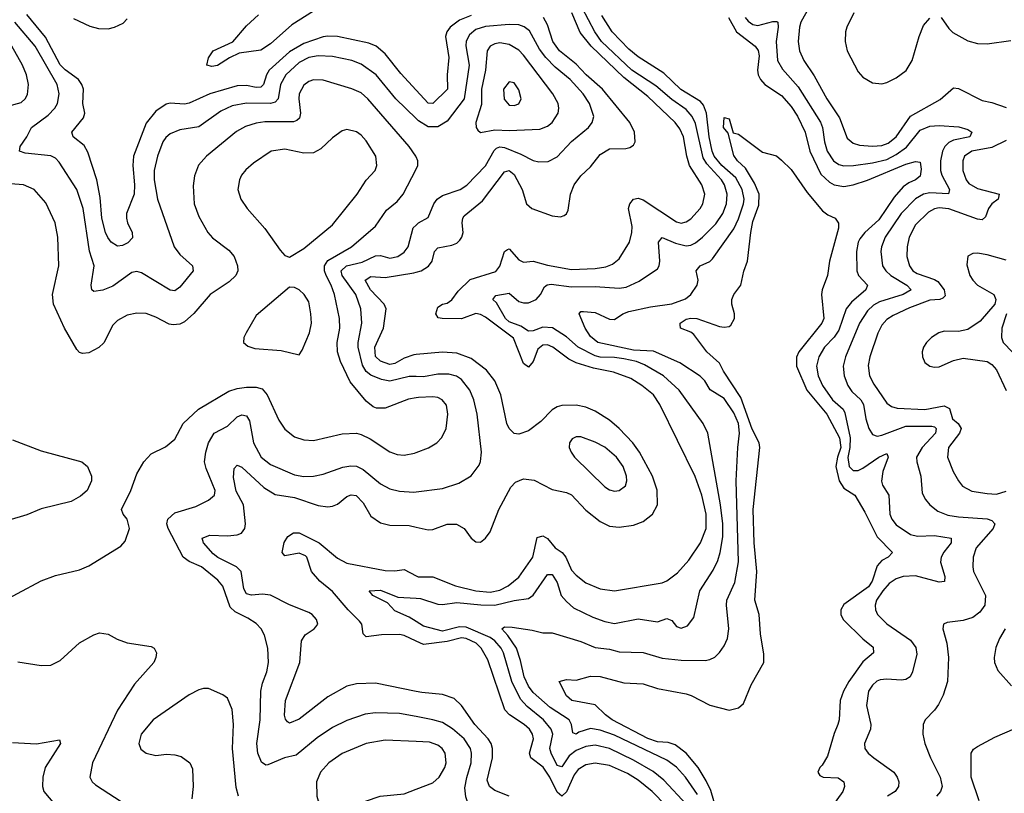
# Model space of a CAD drawing. Header units: inches. Extents: x 1173000 to 1307049, y 522583 to 678455.
# Tile 519 of 617: x 1208340 to 1212462, y 653502 to 656741. Entities that reach past the tile are written whole.
import ezdxf

# ---------------------------------------------------------------- set-up
doc = ezdxf.new("R2010")
doc.units = ezdxf.units.IN
doc.header["$MEASUREMENT"] = 0
doc.layers.add('B2605', color=7, linetype='Continuous')
doc.layers.add('B2615', color=7, linetype='Continuous')

msp = doc.modelspace()

# ---------------------------------------------------------------- linework, layer by layer
at = {"layer": 'B2605', "color": 5}
for points, elevation in [([(1210000, 656445.9), (1209936, 656516), (1209870, 656598.1), (1209832.5, 656630), (1209802.1, 656642.1), (1209670, 656669.9), (1209630, 656672.3), (1209610, 656668.7), (1209530, 656641.5), (1209470, 656605.6), (1209385, 656530), (1209373.1, 656510), (1209360.6, 656470), (1209350, 656458.9), (1209330, 656457.1), (1209290, 656464.9), (1209250, 656463.5), (1209135.6, 656430), (1209050, 656391.2), (1209030, 656386.9), (1208970, 656391.7), (1208953, 656387), (1208910, 656357.5), (1208870, 656308.2), (1208816.6, 656170), (1208813.7, 656130), (1208820.8, 656050), (1208819.4, 656010), (1208787.8, 655930), (1208787, 655910), (1208791, 655890), (1208811.5, 655850), (1208811.9, 655828.1), (1208793.1, 655806.9), (1208770, 655795), (1208750, 655793.1), (1208723.1, 655810), (1208708.4, 655828.4), (1208698.9, 655850), (1208683.6, 655910), (1208676.3, 655996.3), (1208662.4, 656070), (1208625.6, 656185.6), (1208610, 656214.5), (1208564.5, 656250), (1208559, 656270), (1208607.5, 656330), (1208612.2, 656350), (1208604.1, 656390), (1208607.2, 656450), (1208600.4, 656470), (1208586.9, 656490), (1208530, 656530.3), (1208510, 656551.9), (1208447.4, 656667.4), (1208370, 656763.2)], 1120), ([(1208565.7, 656745.7), (1208633.7, 656713.7), (1208670, 656704), (1208710, 656702.8), (1208737.4, 656710), (1208773.9, 656726.1), (1208790, 656744.7)], 1120), ([(1209570, 656776.1), (1209480.1, 656719.9), (1209390, 656639.9), (1209350, 656612.7), (1209259.6, 656600.4), (1209218.7, 656581.3), (1209168.6, 656548.6), (1209144.5, 656544.5), (1209122.9, 656550), (1209130, 656580.7), (1209149.5, 656610), (1209232.4, 656647.6), (1209290, 656715.2), (1209339.4, 656760.6)], 1080), ([(1210000, 656326.8), (1209915.2, 656410), (1209832.9, 656510), (1209770, 656554.2), (1209730, 656569.9), (1209650, 656586.1), (1209590, 656589.5), (1209550, 656582.1), (1209510, 656562.1), (1209454.1, 656510), (1209432.5, 656470), (1209422.7, 656410), (1209410, 656395.3), (1209390, 656389.3), (1209290, 656391.8), (1209230, 656380.4), (1209182.8, 656357.2), (1209090, 656292.1), (1209010, 656279.1), (1208970, 656263.2), (1208951.7, 656248.3), (1208939.8, 656230), (1208917.5, 656170), (1208903.1, 656110), (1208902.9, 656070), (1208916.6, 655990), (1208987.4, 655790), (1209010, 655757.8), (1209064, 655710), (1209066.5, 655690), (1209010, 655621.4), (1208990, 655606.3), (1208970, 655608.4), (1208850, 655680.5), (1208830, 655686.5), (1208810, 655682.1), (1208730, 655625.2), (1208688, 655608), (1208650, 655602.6), (1208642, 655610), (1208638.8, 655630), (1208651.9, 655710), (1208632.1, 655772.1), (1208606.4, 655950), (1208578.8, 656030), (1208505, 656145), (1208490, 656161.2), (1208470, 656171.2), (1208362.4, 656182.4), (1208339.1, 656190), (1208342, 656210), (1208369.8, 656250), (1208389.8, 656290), (1208458.6, 656341.4), (1208486.6, 656370), (1208498.9, 656390), (1208505.4, 656430), (1208496.9, 656470), (1208404.9, 656630), (1208319.7, 656730)], 1140), ([(1208290, 656378.2), (1208345.6, 656394.4), (1208363.1, 656410), (1208372.9, 656427.1), (1208377.2, 656470), (1208368.1, 656510), (1208351.6, 656550), (1208306.8, 656630)], 1160), ([(1210000, 656166.2), (1209998.4, 656170), (1209971.3, 656210), (1209798, 656410), (1209770, 656434.3), (1209730, 656451.9), (1209610, 656487.7), (1209570, 656489.1), (1209550, 656482.2), (1209530, 656466.6), (1209510.8, 656430), (1209509.1, 656410), (1209516.1, 656350), (1209511.4, 656328.6), (1209500.8, 656319.2), (1209486.8, 656313.2), (1209366.2, 656313.8), (1209330, 656308.2), (1209285.8, 656294.2), (1209247.3, 656272.7), (1209122.8, 656170), (1209088.8, 656131.2), (1209072.5, 656087.5), (1209065.9, 656045.9), (1209071.1, 655970), (1209090, 655916.4), (1209127.1, 655850), (1209147.9, 655827.9), (1209216.3, 655776.3), (1209237.8, 655750), (1209252.3, 655710), (1209253.9, 655690), (1209245.4, 655670), (1209216.4, 655643.6), (1209137.3, 655590), (1209069.6, 655510.4), (1209030, 655475.6), (1209010, 655466.3), (1208982.8, 655462.8), (1208965.9, 655465.9), (1208910, 655496.1), (1208870, 655510.8), (1208830, 655512.1), (1208790, 655503.5), (1208750, 655481), (1208730, 655461.3), (1208692.5, 655387.5), (1208671, 655369), (1208630, 655345.8), (1208603, 655343), (1208590, 655347.7), (1208579.9, 655359.9), (1208527.8, 655450), (1208481.5, 655550), (1208476.8, 655590), (1208503.8, 655710), (1208499.8, 655830), (1208488.9, 655890), (1208450, 655973.6), (1208400.7, 656030), (1208355.3, 656050), (1208263.4, 656056.6)], 1160), ([(1210000, 655157.5), (1209967.9, 655152.1), (1209870, 655114.3), (1209834.1, 655114.1), (1209819.4, 655119.4), (1209790, 655143.1), (1209724.2, 655224.2), (1209683.6, 655310), (1209670.4, 655350), (1209669.4, 655390), (1209681, 655450), (1209679.2, 655490), (1209658.4, 655590), (1209644, 655630), (1209622.9, 655670), (1209616.4, 655690), (1209616.4, 655710), (1209630, 655732.8), (1209729.8, 655790), (1209830, 655875.8), (1209876.3, 655943.7), (1209919.9, 655980.1), (1209945.4, 656010), (1210000, 656115.4)], 1160), ([(1210000, 655246.5), (1209970, 655246.9), (1209890, 655227.4), (1209854.4, 655234.4), (1209810, 655253.3), (1209790, 655267.8), (1209775, 655295), (1209757.1, 655370), (1209757, 655390), (1209772.3, 655470), (1209768, 655530), (1209746.9, 655590), (1209689.9, 655670), (1209686, 655690), (1209708.5, 655710), (1209774.5, 655725.5), (1209830, 655752.6), (1209850, 655753.2), (1209890, 655742.5), (1209923, 655750), (1209950, 655767), (1209966.8, 655790), (1209987.9, 655870), (1210000, 655881.1)], 1140), ([(1210000, 655339.1), (1209990, 655338.1), (1209950, 655324), (1209910, 655301.6), (1209890, 655297.9), (1209850, 655311.3), (1209830.3, 655330.3), (1209827.1, 655370), (1209863.1, 655450), (1209874, 655530), (1209866, 655550), (1209808.4, 655610), (1209786.5, 655650), (1209810, 655665.4), (1209870, 655661.2), (1209990, 655680.6), (1210000, 655683.7)], 1120), ([(1208230, 654284.9), (1208430, 654392), (1208490, 654414), (1208590, 654437.6), (1208630, 654453.7), (1208763.8, 654536.2), (1208782, 654558), (1208799.7, 654610), (1208790, 654649.3), (1208773.6, 654670), (1208765.6, 654690), (1208805.7, 654770), (1208830, 654839.1), (1208859.8, 654890), (1208890, 654922.6), (1208950, 654952.4), (1208990, 654984.4), (1209024.2, 655050), (1209089.3, 655110.7), (1209215, 655185), (1209250, 655196.4), (1209290, 655201.8), (1209330, 655202.9), (1209354.8, 655194.8), (1209375.6, 655170), (1209424.4, 655064.4), (1209450, 655026), (1209490, 654995), (1209530, 654981.5), (1209570, 654979.3), (1209690, 655007.2), (1209750, 655009.3), (1209770, 655004.7), (1209806.7, 654986.7), (1209890, 654931), (1209920.7, 654920.7), (1209950, 654918), (1209993.6, 654926.4), (1210000, 654928.9)], 1160), ([(1210000, 653823.1), (1209930, 653835.9), (1209830, 653839.1), (1209787.1, 653832.9), (1209710, 653806.4), (1209650, 653777.9), (1209585.3, 653734.7), (1209497.8, 653662.2), (1209448.5, 653650), (1209378.3, 653621.7), (1209370, 653620.5), (1209352.9, 653632.9), (1209336.9, 653670), (1209332.6, 653710), (1209347.2, 653810), (1209349.9, 653930.1), (1209357.1, 653962.9), (1209375.2, 654010), (1209382.2, 654050), (1209378.5, 654110), (1209364.6, 654164.6), (1209350.9, 654190), (1209330, 654213.3), (1209295.8, 654235.8), (1209241.6, 654261.6), (1209221.6, 654281.6), (1209190, 654369.7), (1209170, 654394.4), (1209100.9, 654450), (1209050, 654472.3), (1209024.6, 654490), (1208961.6, 654610), (1208956.1, 654630), (1208960.1, 654650), (1208990, 654675.7), (1209076.9, 654703.1), (1209130, 654728.9), (1209156, 654750), (1209159.1, 654770), (1209121.2, 654861.2), (1209114.1, 654890), (1209119, 654930), (1209130.3, 654969.7), (1209154.6, 655010), (1209210, 655039.8), (1209250, 655078), (1209270, 655087.1), (1209290, 655081.8), (1209301.8, 655061.8), (1209318.6, 654970), (1209350.9, 654910), (1209390, 654878.2), (1209490, 654835.7), (1209530, 654828.2), (1209570, 654829.5), (1209610, 654838.4), (1209692.7, 654867.3), (1209726.9, 654873.1), (1209750, 654871.2), (1209777.9, 654857.9), (1209850, 654798), (1209890, 654776.3), (1209930, 654766.8), (1209990, 654763.2), (1210000, 654764.4)], 1140), ([(1208310, 654981.5), (1208430, 654936.2), (1208600.7, 654890), (1208623.8, 654870), (1208641.3, 654830), (1208640.3, 654810), (1208622, 654770), (1208594.5, 654745.5), (1208555.6, 654724.4), (1208430, 654692.6), (1208370, 654668.3), (1208290, 654644.8)], 1160), ([(1210000, 653928.8), (1209830, 653963.2), (1209750, 653960.2), (1209709.6, 653950.4), (1209630, 653906.5), (1209510, 653812.5), (1209470, 653795.3), (1209460.6, 653800.6), (1209452.3, 653812.3), (1209449.4, 653829.4), (1209452.9, 653890), (1209512.8, 654050), (1209519.6, 654140.4), (1209535, 654165), (1209573.5, 654190), (1209580.6, 654199.4), (1209587.6, 654210), (1209583.1, 654230), (1209565.1, 654250), (1209550, 654259.1), (1209470, 654291.6), (1209390, 654331.4), (1209356.1, 654336.1), (1209310, 654332.1), (1209290, 654337.5), (1209277.9, 654357.9), (1209267.1, 654430), (1209247.6, 654450), (1209170, 654488.7), (1209150, 654504.8), (1209109.1, 654550), (1209103.7, 654570), (1209136.6, 654583.4), (1209210, 654579.6), (1209250, 654583.8), (1209268.3, 654591.7), (1209282.5, 654610), (1209285, 654630), (1209276.5, 654710), (1209246.5, 654766.5), (1209235.2, 654824.8), (1209238, 654862), (1209250, 654875.3), (1209270, 654867.3), (1209361.7, 654781.7), (1209410, 654752.7), (1209490, 654739.9), (1209590, 654707.1), (1209630, 654701), (1209650, 654703.5), (1209670, 654712.3), (1209710, 654744.6), (1209727.8, 654752.2), (1209749, 654749), (1209778.4, 654718.4), (1209810, 654662), (1209850, 654634.6), (1209890, 654625), (1209970, 654623.1), (1210000, 654616.1)], 1120), ([(1210000, 654139.1), (1209950, 654162.2), (1209930, 654166.7), (1209854.6, 654165.4), (1209790, 654156.5), (1209777.5, 654170), (1209772.2, 654210), (1209763.2, 654223.2), (1209714.9, 654270), (1209650, 654346.9), (1209597, 654390), (1209561.1, 654430), (1209541.7, 654490), (1209536.1, 654496.1), (1209510, 654507.1), (1209450, 654495.7), (1209438.9, 654510), (1209447.6, 654552.4), (1209462.8, 654577.2), (1209486.8, 654593.2), (1209510, 654591.9), (1209594, 654550), (1209670, 654486.9), (1209710, 654465.7), (1209870, 654434.4), (1209910, 654433.5), (1209950, 654439.5), (1210000, 654413.2)], 1080), ([(1210000, 654220.8), (1209970, 654239.5), (1209910, 654265.8), (1209879.5, 654299.5), (1209818.4, 654330), (1209802.7, 654350), (1209850, 654352.2), (1209923.4, 654323.4), (1210000, 654319)], 1060), ([(1208331.8, 654051.8), (1208430, 654037.1), (1208470, 654038), (1208510, 654058.4), (1208590, 654131.6), (1208650, 654165.3), (1208673.5, 654173.5), (1208710, 654168.4), (1208747.9, 654147.9), (1208790, 654132.7), (1208890, 654117.1), (1208902.8, 654110), (1208913, 654090), (1208910.4, 654070), (1208901.6, 654050), (1208821.3, 653958.7), (1208749.6, 653850.4), (1208645.4, 653630), (1208633, 653570), (1208643.2, 653550), (1208657.5, 653537.5), (1208792.4, 653450)], 1140), ([(1209256.8, 653490), (1209246.9, 653526.9), (1209231.7, 653690), (1209235.6, 653790), (1209230, 653852.7), (1209210, 653900.9), (1209190, 653914.5), (1209130, 653940.4), (1209110, 653941.4), (1209090, 653935.1), (1209050, 653914.8), (1208898.3, 653810), (1208848, 653750), (1208839.5, 653710), (1208847.2, 653687.2), (1208870, 653670.4), (1208910, 653660.5), (1208954.7, 653665.3), (1208990, 653663.6), (1209015.6, 653655.6), (1209052.9, 653630), (1209064.2, 653604.2), (1209066.4, 653530), (1209061.1, 653478.9)], 1160), ([(1208310, 653714.4), (1208410, 653709.3), (1208506, 653726), (1208510.3, 653710), (1208446, 653610), (1208437.2, 653570), (1208434.9, 653530), (1208440.9, 653510), (1208507.4, 653430)], 1120), ([(1210000, 653718.4), (1209870, 653724.7), (1209790, 653711.1), (1209690, 653668.5), (1209634.7, 653630), (1209598.9, 653590), (1209582.6, 653550), (1209584, 653490), (1209589.4, 653470), (1209598.7, 653458.7), (1209630, 653439.8), (1209670, 653433.8), (1209730, 653449.1), (1209849.5, 653490.5), (1209950, 653499.5), (1210000, 653518.7)], 1160)]:
    msp.add_lwpolyline(points, dxfattribs=dict(at, elevation=elevation))
at = {"layer": 'B2605', "color": 5, "elevation": 1180}
for points in [[(1209710, 656281.1), (1209690, 656275.1), (1209650, 656246.9), (1209600.3, 656199.7), (1209570, 656183.5), (1209530, 656182.3), (1209450, 656199.4), (1209393.4, 656190), (1209319.6, 656140.4), (1209287.4, 656112.6), (1209269.1, 656090), (1209259.7, 656070), (1209252.7, 656030), (1209266.3, 655990), (1209293.1, 655950), (1209366.2, 655866.2), (1209430, 655775.5), (1209450, 655754), (1209470, 655746.8), (1209530, 655783.1), (1209650, 655882.6), (1209752.7, 656010), (1209791.2, 656068.8), (1209828.4, 656110), (1209835.3, 656130), (1209830.8, 656170), (1209790, 656233.7), (1209770, 656256.8), (1209750, 656270.9)], [(1209470, 655620.9), (1209330, 655502), (1209287.7, 655430), (1209279.1, 655410), (1209277.3, 655390), (1209294.6, 655374.6), (1209324.8, 655364.8), (1209435.2, 655355.2), (1209510, 655338), (1209522.5, 655357.5), (1209552.8, 655430), (1209561.4, 655470), (1209558.8, 655510), (1209550, 655559), (1209531.5, 655590), (1209509.7, 655609.7), (1209490, 655619.5)]]:
    msp.add_lwpolyline(points, close=True, dxfattribs=at)
at = {"layer": 'B2615', "color": 5}
for points, elevation in [([(1210000, 654319), (1210018, 654318), (1210090, 654294.3), (1210110, 654292.5), (1210170, 654300.8), (1210270.6, 654290.6), (1210330, 654290.3), (1210410, 654309.7), (1210470, 654317.9), (1210490, 654331.8), (1210550, 654417.6), (1210570, 654418), (1210590, 654384.2), (1210607.2, 654330), (1210630, 654304.8), (1210659.2, 654279.2), (1210739.7, 654239.7), (1210790, 654221.5), (1210830, 654213.1), (1210930, 654233), (1211010, 654219.3), (1211050, 654234), (1211070, 654224.9), (1211090, 654200.7), (1211110, 654194), (1211136.5, 654203.5), (1211162, 654238), (1211187.4, 654350), (1211243.3, 654436.7), (1211263.1, 654476.9), (1211273.4, 654510), (1211283.8, 654576.2), (1211284.1, 654630), (1211274.6, 654710), (1211220.6, 655010), (1211201.6, 655050), (1211101.2, 655190), (1211035.4, 655250), (1210955.5, 655295.5), (1210921.8, 655310), (1210870, 655321.6), (1210830, 655327.2), (1210770, 655327.9), (1210750, 655333.6), (1210678.9, 655370), (1210630, 655412.6), (1210571.3, 655451.3), (1210530, 655454), (1210490, 655437.7), (1210470, 655436.7), (1210437.6, 655457.6), (1210390, 655476.5), (1210373.6, 655490), (1210335.7, 655555.7), (1210321, 655570), (1210333.5, 655586.5), (1210390, 655595.8), (1210430, 655561.4), (1210450, 655555), (1210470, 655555.7), (1210501.9, 655570), (1210519.9, 655590), (1210537.7, 655622.3), (1210548.8, 655631.2), (1210565.8, 655634.2), (1210650, 655621.8), (1210750, 655623.8), (1210850, 655616.5), (1210879, 655621), (1210933.2, 655646.8), (1211010, 655698), (1211017.1, 655710), (1211020.2, 655730), (1211014.6, 655810), (1211030, 655829.2), (1211085.7, 655805.7), (1211130, 655793.6), (1211150, 655796.4), (1211170, 655806.4), (1211199, 655830), (1211254.3, 655885.7), (1211284.6, 655930), (1211298.9, 655970), (1211302.2, 656010), (1211290.3, 656050), (1211278, 656070), (1211217.6, 656137.6), (1211201.8, 656161.8), (1211170, 656305.6), (1211156.1, 656336.1), (1211130, 656364.2), (1211070, 656406.6), (1211004, 656464), (1210902.8, 656530), (1210776, 656650), (1210747.8, 656690), (1210695.5, 656790)], 1060), ([(1211644.1, 656790), (1211610.1, 656730), (1211604.8, 656710), (1211599.1, 656650), (1211605.5, 656610), (1211622.7, 656570), (1211666.1, 656506.1), (1211719.9, 656410), (1211772, 656330), (1211804.8, 656244.8), (1211830, 656223.2), (1211855.6, 656215.6), (1211911.2, 656211.2), (1211950, 656214.2), (1211975.7, 656224.3), (1212010, 656250.1), (1212070, 656336.3), (1212193.7, 656406.3), (1212250, 656455), (1212270, 656453), (1212370, 656402), (1212410, 656394.4), (1212470, 656372.8)], 1080), ([(1210000, 654413.2), (1210008.6, 654408.6), (1210070, 654408.5), (1210164, 654370), (1210250.3, 654350), (1210310, 654343.7), (1210350, 654352.8), (1210385, 654370), (1210430, 654406.5), (1210489.1, 654490), (1210506.4, 654573.6), (1210530, 654580.1), (1210550, 654568.4), (1210581.6, 654530), (1210611.8, 654510), (1210626.3, 654490), (1210650, 654436.6), (1210670, 654415), (1210710, 654382.6), (1210770, 654358.1), (1210830, 654350.1), (1211030, 654383), (1211050, 654392), (1211094.4, 654425.6), (1211141.6, 654478.4), (1211190.9, 654550), (1211213.9, 654610), (1211214.8, 654670), (1211196.5, 654750), (1211167.8, 654827.8), (1211020.8, 655130), (1210993.2, 655170), (1210945.2, 655210), (1210898.2, 655238.2), (1210825.5, 655265.5), (1210742.6, 655282.6), (1210670, 655303.7), (1210639.4, 655319.4), (1210572.1, 655370), (1210550, 655379.5), (1210530, 655378), (1210510, 655361.8), (1210490, 655309.9), (1210470, 655286.2), (1210450, 655301.3), (1210407.9, 655407.9), (1210290, 655495.8), (1210270, 655507.2), (1210250, 655510.3), (1210190, 655488.5), (1210109.3, 655489.3), (1210092.5, 655492.5), (1210082.5, 655510), (1210090, 655536.9), (1210110, 655549.4), (1210130, 655554.1), (1210150, 655568.7), (1210175.3, 655604.7), (1210226.2, 655653.8), (1210333.7, 655686.3), (1210350.6, 655709.4), (1210370, 655770.3), (1210381.8, 655778.2), (1210390, 655781), (1210430, 655735.6), (1210450, 655726), (1210490, 655730.1), (1210550, 655712.7), (1210650, 655694.3), (1210750, 655699.4), (1210793.4, 655706.6), (1210822.1, 655717.9), (1210850, 655739.2), (1210892.8, 655810), (1210903.4, 655850), (1210905, 655875), (1210888.8, 655950), (1210895, 655970), (1210909.9, 655990.1), (1210930, 655993), (1210950, 655986.6), (1211090, 655894), (1211110, 655889.6), (1211130, 655894.3), (1211150, 655906.7), (1211189.1, 655950), (1211200.5, 655970), (1211208.6, 656010), (1211195.8, 656050), (1211144.1, 656130), (1211132.6, 656170), (1211118.7, 656250), (1211104, 656284), (1211084.9, 656310), (1210970, 656419.7), (1210870, 656499.1), (1210732.6, 656630), (1210686.9, 656686.9), (1210652.3, 656770)], 1080), ([(1210230, 656758.4), (1210181.4, 656738.6), (1210142.5, 656710), (1210128.1, 656690), (1210123.4, 656670), (1210136.9, 656583.1), (1210130.1, 656510), (1210131.6, 656450), (1210070, 656390.5), (1210050, 656391.1), (1210000, 656445.9)], 1120), ([(1210000, 655683.7), (1210020.3, 655690), (1210051.2, 655708.8), (1210067.5, 655730), (1210076.7, 655770), (1210090, 655785.3), (1210150, 655796.3), (1210170, 655805.7), (1210182.5, 655817.5), (1210191.7, 655830), (1210196.9, 655850), (1210192.9, 655890), (1210194.7, 655910), (1210200.7, 655919.3), (1210277.8, 655982.2), (1210370, 656104.3), (1210390, 656109.5), (1210410, 656092.7), (1210443.3, 656030), (1210461.4, 655970), (1210484.9, 655950), (1210570, 655919.8), (1210603.9, 655916.1), (1210619.2, 655920.8), (1210630, 655928.5), (1210636.3, 655943.7), (1210645.9, 656010), (1210661.9, 656050), (1210690, 656087.3), (1210730, 656124.7), (1210770, 656176.3), (1210810, 656199.8), (1210878, 656202), (1210894.5, 656205.5), (1210910, 656215.3), (1210917, 656230), (1210914.6, 656270), (1210894, 656310), (1210780.7, 656450), (1210712.4, 656510), (1210670, 656554.2), (1210600.1, 656610), (1210571.8, 656650), (1210550, 656718.9), (1210533, 656750)], 1120), ([(1211177.5, 653497.5), (1211127.5, 653570), (1211090, 653611.4), (1211050, 653640.8), (1210830, 653745.3), (1210770, 653766.9), (1210730, 653773), (1210681.7, 653758.3), (1210670, 653749.9), (1210655.3, 653755.3), (1210650.9, 653790), (1210639.9, 653810), (1210561.2, 653861.2), (1210490, 653924.7), (1210470.6, 653950), (1210451.5, 653990), (1210437.4, 654057.4), (1210420.3, 654110), (1210383.4, 654163.4), (1210358.7, 654190), (1210370, 654198.5), (1210402.5, 654197.5), (1210485.7, 654185.7), (1210530, 654174), (1210570, 654173.4), (1210690, 654137.1), (1210750, 654112.8), (1210810, 654105.2), (1210850, 654094.4), (1210950, 654091.5), (1211030, 654067.4), (1211110, 654060.1), (1211210, 654058), (1211230, 654062.2), (1211250, 654072.6), (1211270, 654091.5), (1211290, 654119.5), (1211303.2, 654150), (1211309, 654190), (1211298.6, 654290), (1211300.8, 654310), (1211334.7, 654385.3), (1211349.2, 654470.8), (1211340.1, 654810), (1211346.4, 654950), (1211353.8, 655010), (1211349, 655050), (1211330, 655095.6), (1211290, 655154.3), (1211231.3, 655191.3), (1211208.4, 655228.4), (1211188.8, 655248.8), (1211103.9, 655303.9), (1210993.7, 655353.7), (1210910, 655357.6), (1210760.7, 655390), (1210730, 655413.8), (1210708.2, 655450), (1210682.7, 655510), (1210690, 655518.9), (1210700.2, 655519.8), (1210750, 655514.8), (1210810, 655487), (1210830, 655485.6), (1210865.6, 655510), (1210890, 655519.8), (1210981.3, 655538.7), (1211070, 655550.6), (1211128, 655572), (1211149.4, 655590.6), (1211176.8, 655630), (1211180.3, 655650), (1211171.6, 655690), (1211188.6, 655710), (1211230, 655728.1), (1211240.9, 655739.1), (1211330, 655865.7), (1211350, 655907.1), (1211370.5, 655970), (1211373.2, 655990), (1211365.5, 656030), (1211338.9, 656078.9), (1211280.3, 656130), (1211247.2, 656170), (1211238.8, 656190), (1211227, 656250), (1211215.9, 656350), (1211202.5, 656382.5), (1211190, 656399), (1211108.1, 656448.1), (1211037.4, 656517.4), (1210930, 656585), (1210890, 656618), (1210820.9, 656690), (1210777.9, 656757.9)], 1040), ([(1211307.8, 656750), (1211341.3, 656690), (1211419.1, 656630), (1211432, 656612), (1211435.7, 656590), (1211429.7, 656529.7), (1211432, 656510), (1211441.5, 656490), (1211459.4, 656470), (1211530, 656423.1), (1211570, 656377.3), (1211597.1, 656337.1), (1211628.9, 656270), (1211648.7, 656190), (1211693.6, 656093.6), (1211730, 656060.1), (1211750, 656049.6), (1211790, 656041.8), (1211830, 656049.1), (1211890, 656068.8), (1212050, 656135.3), (1212090, 656146.7), (1212110, 656143.8), (1212114.7, 656114.7), (1212110, 656085.7), (1212091.2, 656070), (1212062.1, 656057.9), (1212039.1, 656040.9), (1212001.7, 655998.3), (1211937.2, 655902.8), (1211878.8, 655850), (1211857.2, 655822.8), (1211850.5, 655809.5), (1211843.1, 655770), (1211844.7, 655690), (1211852.6, 655670), (1211890.2, 655630), (1211882, 655610), (1211822, 655558), (1211800.3, 655530), (1211770, 655440.5), (1211750, 655411.9), (1211709.1, 655370), (1211686, 655330), (1211675.6, 655290), (1211683, 655250), (1211701.2, 655210), (1211742.4, 655150), (1211787.8, 655110), (1211794.9, 655094.9), (1211816.8, 654990), (1211816, 654950), (1211807.8, 654907.8), (1211813.5, 654870), (1211830, 654853.5), (1211850, 654853.4), (1211870, 654862.7), (1211936.8, 654910), (1211970, 654924.6), (1211975.8, 654910), (1211953.8, 654850), (1211948.2, 654808.2), (1211952.5, 654792.5), (1211979.4, 654750), (1211983, 654670), (1211991.1, 654650), (1212010, 654626.4), (1212070, 654585.3), (1212099.1, 654579.1), (1212170, 654580.7), (1212239.3, 654570), (1212240.2, 654550), (1212208.6, 654511.4), (1212197.7, 654490), (1212195.5, 654470), (1212213.9, 654410), (1212211.4, 654388.6), (1212190, 654385.4), (1212090, 654412.7), (1212039.3, 654410), (1212010, 654399.9), (1211980.1, 654379.9), (1211953.2, 654350), (1211927.3, 654310), (1211921.4, 654290), (1211922.7, 654270), (1211931.9, 654250), (1211970, 654210.9), (1212070, 654143.7), (1212091.9, 654111.9), (1212095.9, 654084.1), (1212078.7, 654010), (1212068.3, 653990), (1212050, 653978.4), (1212030, 653975.5), (1211970, 653980.4), (1211942.9, 653977.1), (1211928.5, 653971.5), (1211910, 653955.3), (1211894.2, 653930), (1211886, 653870), (1211903, 653790), (1211901.5, 653770), (1211877.7, 653710), (1211878.9, 653690), (1211891.8, 653670), (1211916, 653650), (1211999.6, 653590), (1212014.4, 653570), (1212020.7, 653550), (1212019.7, 653530), (1212004.9, 653510), (1211972.7, 653490)], 1040), ([(1211376.8, 656750), (1211390, 656734.1), (1211410, 656720.4), (1211430, 656716.3), (1211492.8, 656732.8), (1211510, 656733.6), (1211514.2, 656730), (1211515.7, 656710), (1211507.5, 656650), (1211512.3, 656570), (1211533.7, 656533.7), (1211599.4, 656459.4), (1211692.2, 656312.2), (1211701.5, 656290), (1211709.3, 656230), (1211721.3, 656190), (1211747.3, 656150), (1211770, 656135.2), (1211790, 656129.6), (1211830.6, 656130.6), (1211910, 656141), (1211970, 656155.6), (1212010, 656175.8), (1212052.5, 656207.5), (1212110, 656278.2), (1212150, 656294.6), (1212190, 656297.3), (1212272.5, 656292.5), (1212310, 656280.7), (1212327, 656270), (1212318.7, 656250), (1212250, 656236.1), (1212230, 656226.8), (1212214, 656210), (1212204, 656190), (1212195.6, 656150), (1212195, 656110), (1212200.7, 656090), (1212232.5, 656030), (1212228.2, 656011.8), (1212150, 656015.9), (1212124.7, 656010), (1212090, 655990.4), (1212030, 655929.3), (1211963.9, 655830), (1211948.5, 655790), (1211945.7, 655770), (1211953, 655710), (1211966, 655690), (1211987.4, 655670), (1212054.6, 655630), (1212072.2, 655610), (1212039.3, 655590), (1211939.9, 655560.1), (1211914.8, 655545.2), (1211890, 655522), (1211856.6, 655470), (1211797.8, 655330), (1211787.3, 655290), (1211791.9, 655250), (1211807.8, 655210), (1211824.7, 655184.7), (1211861.2, 655150), (1211873.1, 655130), (1211882.4, 655070), (1211895, 655030), (1211910, 655004.2), (1211930, 654997.7), (1211950, 655001.1), (1212050, 655039.5), (1212158.9, 655038.9), (1212170, 655037), (1212177.3, 655030), (1212174, 655010), (1212118.3, 654950), (1212095.3, 654910), (1212096.1, 654890), (1212112.8, 654830), (1212119.2, 654759.2), (1212131.8, 654731.8), (1212150.2, 654710), (1212183.9, 654683.9), (1212226.3, 654666.3), (1212270, 654658.9), (1212391.2, 654651.2), (1212410, 654644.3), (1212423.2, 654630), (1212416.4, 654610), (1212345.1, 654530), (1212331.6, 654490), (1212330.1, 654450), (1212334, 654430), (1212384.3, 654330), (1212380.9, 654290), (1212359.9, 654260.1), (1212330, 654238.3), (1212290, 654226.1), (1212222.5, 654217.5), (1212207.7, 654210), (1212205.3, 654190), (1212221.6, 654130), (1212228.6, 654070), (1212223.9, 653970), (1212206.4, 653913.6), (1212186.6, 653873.4), (1212170, 653849.6), (1212130.4, 653810), (1212122.6, 653790), (1212121.5, 653750), (1212129.1, 653710), (1212153.6, 653650), (1212194.3, 653570), (1212201.7, 653530), (1212194.6, 653510), (1212178.3, 653490)], 1060), ([(1211831.8, 656770), (1211802.5, 656710), (1211797.3, 656690), (1211795.6, 656650), (1211803.9, 656610), (1211850, 656522.3), (1211870, 656500.5), (1211910, 656477), (1211950, 656472.7), (1211970, 656478), (1212010, 656497), (1212051.4, 656528.6), (1212076.4, 656570), (1212105.5, 656670), (1212124, 656716), (1212150, 656746.9)], 1120), ([(1212197.7, 656750), (1212230, 656703.8), (1212247.4, 656687.4), (1212310, 656652.1), (1212350, 656641.4), (1212390, 656640.4), (1212490, 656653.4)], 1120), ([(1210000, 655881.1), (1210009.7, 655890), (1210050, 655913.1), (1210073.4, 655970), (1210087.4, 655990), (1210110, 656005), (1210184.7, 656030), (1210212, 656048), (1210290.8, 656129.2), (1210326.5, 656193.5), (1210336.9, 656203.1), (1210350, 656208.7), (1210370, 656205.1), (1210438.3, 656178.3), (1210490, 656150.9), (1210514.2, 656145.8), (1210552.8, 656147.2), (1210590, 656166.4), (1210650, 656230.2), (1210722.2, 656290), (1210737.4, 656310), (1210743.8, 656336.2), (1210726.1, 656390), (1210699, 656430), (1210644.1, 656490), (1210581.6, 656541.6), (1210542.8, 656582.8), (1210516.8, 656616.8), (1210474.2, 656694.2), (1210451.6, 656711.6), (1210430, 656719), (1210390, 656720.9), (1210290, 656712.7), (1210250, 656699.5), (1210222.6, 656677.4), (1210209.7, 656650.3), (1210208.1, 656631.9), (1210222, 656550), (1210200.3, 656410), (1210130, 656316.2), (1210090, 656292.3), (1210050, 656292.9), (1210010, 656317), (1210000, 656326.8)], 1140), ([(1211256.7, 653436.7), (1211234.2, 653514.2), (1211214.7, 653554.7), (1211180.1, 653610), (1211130.2, 653670.2), (1211084.7, 653704.7), (1211055.1, 653715.1), (1211010, 653717.7), (1210970, 653731.2), (1210820.9, 653810), (1210792.6, 653830), (1210750, 653872.9), (1210651.1, 653891.1), (1210629.6, 653910), (1210598.4, 653970), (1210630, 653979), (1210670, 653976), (1210730, 653991.8), (1210770, 653990.8), (1210870, 653964.7), (1210950, 653959.8), (1211010, 653940.7), (1211130, 653918.7), (1211151.9, 653911.9), (1211230, 653871.4), (1211310, 653850.1), (1211350, 653860.5), (1211370, 653878.4), (1211403.2, 653956.8), (1211455.8, 654050), (1211456.1, 654083.9), (1211441.9, 654170), (1211435.5, 654250), (1211418.1, 654310), (1211425.6, 654430), (1211414.8, 654550), (1211411.5, 654690), (1211438.8, 654950), (1211436.3, 654970), (1211406.8, 655026.8), (1211358.8, 655158.8), (1211286.6, 655270), (1211270, 655302.8), (1211217.1, 655350), (1211162.8, 655422.8), (1211150, 655433), (1211106, 655450), (1211104.7, 655464.7), (1211105.4, 655470), (1211130, 655486.5), (1211150, 655491.9), (1211174.9, 655490), (1211270, 655456.3), (1211290, 655453.2), (1211310, 655456.5), (1211317.6, 655462.4), (1211332.9, 655490), (1211333.2, 655510), (1211321.6, 655550), (1211321, 655570), (1211329.3, 655590), (1211358.6, 655630), (1211372, 655688), (1211387.6, 655730), (1211401.1, 655850), (1211410, 655896.4), (1211435.1, 655964.9), (1211435.8, 656010), (1211417.1, 656057.1), (1211379, 656119), (1211345, 656150), (1211330, 656172.7), (1211306, 656266), (1211287.1, 656290), (1211290, 656331.3), (1211310, 656326), (1211326.8, 656266.8), (1211350, 656262), (1211450, 656186.8), (1211508.9, 656171.1), (1211530, 656153.4), (1211570, 656113), (1211637.4, 656017.4), (1211700.6, 655940.6), (1211723.6, 655923.6), (1211754, 655910), (1211768.5, 655888.5), (1211768.5, 655868.5), (1211730.1, 655730), (1211722, 655670), (1211699.2, 655610), (1211697.2, 655590), (1211707, 655490), (1211698.6, 655470), (1211602.4, 655350), (1211592.2, 655327.8), (1211592, 655290), (1211635.5, 655190), (1211719.6, 655090), (1211772.9, 654990), (1211777.7, 654950), (1211763.8, 654910), (1211757.4, 654870), (1211771, 654810), (1211790, 654780.1), (1211836.8, 654750), (1211878.5, 654678.5), (1211930, 654576.1), (1211994, 654510), (1211975.8, 654490), (1211950, 654476.7), (1211930, 654453.7), (1211908.5, 654390), (1211893.3, 654366.7), (1211790, 654292.7), (1211778.1, 654270), (1211778.6, 654250), (1211788.3, 654230), (1211870, 654149), (1211913.7, 654113.7), (1211914.7, 654090), (1211870, 654051.9), (1211811.8, 653970), (1211789.4, 653930), (1211775.7, 653890), (1211771.5, 653810), (1211765.8, 653790), (1211750, 653752), (1211722, 653658), (1211700.5, 653619.5), (1211690.2, 653610), (1211682.2, 653590), (1211690, 653577), (1211704, 653570), (1211767.1, 653567.1), (1211790.4, 653550), (1211792.8, 653530), (1211786.4, 653510), (1211743.3, 653450)], 1020), ([(1212470, 656235.6), (1212410, 656205.3), (1212326.4, 656190), (1212296.3, 656170), (1212289, 656150), (1212289, 656110), (1212303.4, 656070), (1212314.4, 656054.4), (1212350, 656033.9), (1212440.2, 656010), (1212436.1, 655990), (1212410, 655969.8), (1212396.2, 655950), (1212384.2, 655915.8), (1212370, 655903.2), (1212350, 655905.6), (1212230, 655949), (1212190, 655953), (1212170, 655949), (1212144.4, 655935.6), (1212090, 655881.7), (1212064.1, 655830), (1212055.7, 655790), (1212054.8, 655750), (1212065, 655710), (1212079.5, 655690), (1212097.8, 655677.8), (1212170, 655653.6), (1212184.3, 655644.3), (1212210.1, 655610), (1212214.7, 655585.3), (1212205.5, 655574.5), (1212193.1, 655570), (1212150, 655566.1), (1212065.2, 655534.8), (1211996.9, 655503.1), (1211970, 655485), (1211950, 655461.8), (1211932.2, 655427.8), (1211899.6, 655330), (1211892.9, 655292.9), (1211898.5, 655250), (1211915.5, 655215.5), (1211970, 655136), (1211990, 655121.1), (1212014.3, 655114.3), (1212130, 655108.6), (1212210, 655124.5), (1212233.2, 655113.2), (1212245.7, 655070), (1212268.7, 655050), (1212281.6, 655030), (1212275, 655010), (1212228.4, 654950), (1212223.9, 654910), (1212248.6, 654850), (1212270.1, 654810.1), (1212287.9, 654787.9), (1212326.9, 654766.9), (1212390, 654756.6), (1212430, 654755.1), (1212470, 654767.5)], 1080), ([(1210000, 656115.4), (1210007.6, 656130), (1210006.8, 656150), (1210000, 656166.2)], 1160), ([(1212470, 655734.4), (1212390, 655756.8), (1212350, 655762.7), (1212330, 655761.3), (1212309.5, 655750.5), (1212305, 655715), (1212318.4, 655670), (1212330.6, 655650), (1212350.7, 655630), (1212419.1, 655590), (1212427.5, 655570), (1212422.3, 655550), (1212361.5, 655478.5), (1212310, 655443.6), (1212270, 655435), (1212210, 655436.9), (1212188.2, 655430), (1212158.2, 655410), (1212136.8, 655390), (1212124.1, 655370), (1212118.8, 655350), (1212120.1, 655330), (1212130, 655306), (1212150, 655290.2), (1212170, 655286.1), (1212190, 655288.2), (1212250, 655313.4), (1212290, 655323.2), (1212390, 655309.5), (1212410, 655297.7), (1212430, 655274.7), (1212470, 655188.9)], 1120), ([(1212471.6, 655510), (1212452, 655450), (1212450.1, 655410.1), (1212458, 655390), (1212534.4, 655310)], 1140), ([(1210000, 654616.1), (1210050, 654604.6), (1210070, 654606), (1210130, 654628.8), (1210169.4, 654629.4), (1210200.9, 654610), (1210230, 654570.4), (1210250, 654555.3), (1210270, 654553.7), (1210290.9, 654570), (1210310, 654597.1), (1210345.8, 654690), (1210396.2, 654783.8), (1210415.5, 654804.5), (1210450, 654818.4), (1210493.5, 654813.5), (1210570, 654773.8), (1210630, 654760.8), (1210650, 654751.6), (1210710, 654687.2), (1210770, 654640.2), (1210810, 654619.8), (1210850, 654616.6), (1210910, 654624.6), (1210950, 654640.6), (1210989.8, 654670), (1211010.5, 654710), (1211009.2, 654770.8), (1210989.4, 654830), (1210935.4, 654930), (1210907.2, 654970), (1210850, 655029.9), (1210810, 655064.4), (1210750, 655102.6), (1210710, 655118.5), (1210670, 655126.6), (1210610, 655126.2), (1210590, 655119.9), (1210570, 655106.8), (1210522, 655058), (1210470, 655019.6), (1210430, 655005.4), (1210410, 655009.1), (1210390, 655028.7), (1210380.2, 655050), (1210354.3, 655170), (1210329.1, 655229.1), (1210293.9, 655273.9), (1210230, 655322.4), (1210170, 655344.7), (1210110, 655349.5), (1210000, 655339.1)], 1120), ([(1210000, 654764.4), (1210110, 654777.5), (1210178.9, 654801.1), (1210230, 654831.6), (1210264, 654876), (1210270, 654891), (1210274, 654930), (1210255.4, 655090), (1210241.6, 655150), (1210224.1, 655190), (1210190, 655234.5), (1210168.3, 655248.3), (1210137.1, 655257.1), (1210090, 655256.7), (1210030, 655246.1), (1210000, 655246.5)], 1140), ([(1210000, 654928.9), (1210051.2, 654948.8), (1210086.3, 654970), (1210107.7, 654992.3), (1210125.5, 655030), (1210133, 655090), (1210126.4, 655126.4), (1210109.3, 655149.3), (1210090, 655158.9), (1210070, 655161.9), (1210010, 655159.2), (1210000, 655157.5)], 1160), ([(1211133.5, 653453.5), (1211037.2, 653557.2), (1210992.7, 653592.7), (1210910, 653641), (1210810, 653689.2), (1210750, 653703.4), (1210710, 653698.5), (1210670, 653681.3), (1210640.7, 653659.3), (1210610, 653613.4), (1210590, 653618.5), (1210564.8, 653670), (1210560.1, 653690), (1210571.5, 653750), (1210565.7, 653770), (1210533.6, 653810), (1210465.2, 653865.2), (1210436.4, 653896.4), (1210400.6, 653970), (1210366.1, 654090), (1210355.4, 654110), (1210330, 654139.9), (1210310, 654154.6), (1210210, 654197.9), (1210181.6, 654198.4), (1210110, 654181.1), (1210030, 654202.2), (1210000, 654220.8)], 1060), ([(1212465.4, 654190), (1212442.2, 654150), (1212427, 654113), (1212420.2, 654070), (1212421.8, 654050), (1212435.8, 654015.8), (1212492, 653952)], 1080), ([(1211047.3, 653450), (1210988, 653510), (1210930, 653556.7), (1210885, 653585), (1210810, 653618.4), (1210750, 653628.5), (1210710, 653620.9), (1210678.2, 653601.8), (1210661, 653579), (1210630, 653507.9), (1210610, 653490.5), (1210590, 653506.8), (1210559.4, 653570), (1210531.4, 653611.4), (1210479.9, 653650), (1210474.8, 653670), (1210490.8, 653730), (1210487, 653750), (1210474.5, 653770), (1210452.8, 653790), (1210391.1, 653830), (1210371.5, 653851.5), (1210300.5, 654060.5), (1210272.6, 654110), (1210251.5, 654130), (1210210, 654150.5), (1210190, 654153.2), (1210130, 654137.3), (1210030, 654125.2), (1210000, 654139.1)], 1080), ([(1210389.7, 653490), (1210330, 653513.9), (1210306.4, 653530), (1210296.8, 653556.8), (1210319.7, 653650), (1210319.9, 653690), (1210313.4, 653710), (1210300.9, 653730), (1210246.2, 653790), (1210190, 653869.8), (1210158.4, 653898.4), (1210110, 653915.9), (1210024, 653924), (1210000, 653928.8)], 1120), ([(1210000, 653413.5), (1210010, 653413.7), (1210070, 653376.2), (1210112.9, 653367.1), (1210190, 653374.3), (1210218.4, 653390), (1210228, 653410), (1210227.1, 653430), (1210207.8, 653487.8), (1210204.3, 653524.3), (1210211.5, 653568.5), (1210230.4, 653630), (1210232.3, 653670), (1210227.4, 653690), (1210201, 653730), (1210152.3, 653772.3), (1210110, 653797.8), (1210070.3, 653810.3), (1210000, 653823.1)], 1140), ([(1212356.5, 653470), (1212323.1, 653570), (1212323.2, 653670), (1212333.5, 653686.5), (1212350, 653697.5), (1212422.4, 653737.6), (1212507.1, 653772.9)], 1060), ([(1210000, 653518.7), (1210070, 653545.6), (1210096.8, 653570), (1210119.9, 653610), (1210126, 653630), (1210121.9, 653670), (1210109, 653689), (1210090, 653703.7), (1210055.7, 653715.7), (1210000, 653718.4)], 1160)]:
    msp.add_lwpolyline(points, dxfattribs=dict(at, elevation=elevation))
for points, elevation in [([(1210350, 656643.4), (1210330, 656640.4), (1210310.1, 656629.9), (1210297.5, 656610), (1210289.7, 656530), (1210273.8, 656450), (1210273.8, 656386.2), (1210250.2, 656310), (1210251.4, 656290), (1210257.8, 656277.8), (1210270, 656269.2), (1210330, 656280.3), (1210390, 656276.8), (1210517.3, 656282.7), (1210550, 656294.8), (1210568.9, 656310), (1210594.3, 656350), (1210597.7, 656370), (1210594.9, 656390), (1210572.8, 656430), (1210450, 656593), (1210430, 656613.9), (1210390, 656636.9)], 1160), ([(1210390, 656480.4), (1210366.1, 656450), (1210368.2, 656408.2), (1210390, 656383.5), (1210410, 656381.1), (1210430, 656388.2), (1210439.3, 656410), (1210430, 656447.3), (1210410, 656476.4)], 1180), ([(1210670, 654995.1), (1210653.7, 654986.3), (1210642, 654970), (1210641.1, 654950), (1210648.7, 654930), (1210663.1, 654910), (1210790, 654785.2), (1210810, 654772.2), (1210830, 654767.3), (1210850, 654769.2), (1210876.4, 654790), (1210882, 654810), (1210881, 654830), (1210866.9, 654870), (1210839.1, 654910), (1210790, 654951.3), (1210750, 654972.7), (1210690, 654994.6)], 1140)]:
    msp.add_lwpolyline(points, close=True, dxfattribs=dict(at, elevation=elevation))

doc.saveas('drawing.dxf')
